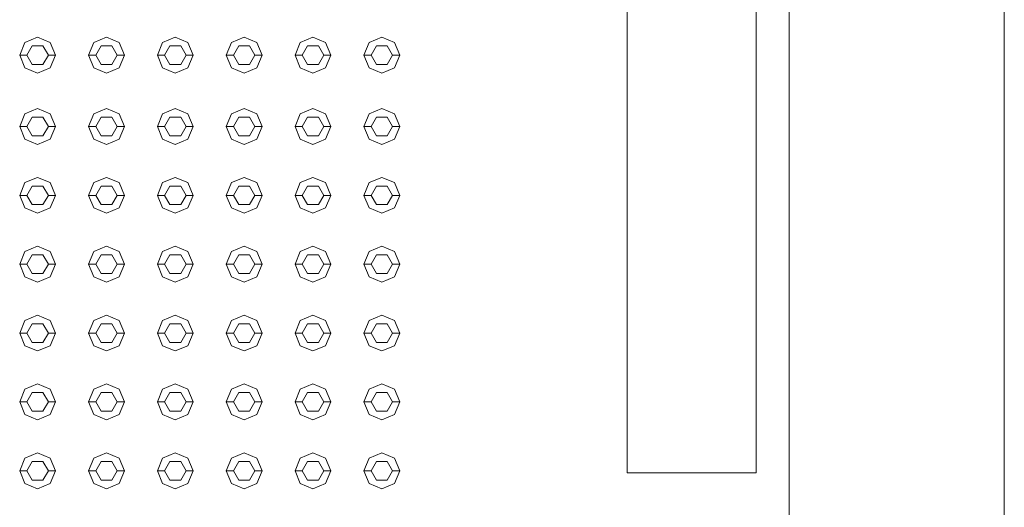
# Model space of a CAD drawing. Header units: millimetres. Extents: x 321 to 585, y -277 to 9.
# Tile 624 of 656: x 395.424 to 396.798, y -128.182 to -127.502. Entities that reach past the tile are written whole.
import ezdxf

# ---------------------------------------------------------------- set-up
doc = ezdxf.new("R2010")
doc.units = ezdxf.units.MM
doc.header["$MEASUREMENT"] = 0
doc.layers.add('IFC-Elemento construtivo genérico-Contorno', color=253, linetype='Continuous', lineweight=5)
doc.layers.add('IFC-Viga-Contorno', color=66, linetype='Continuous', lineweight=5)

msp = doc.modelspace()

# ---------------------------------------------------------------- linework, layer by layer
at = {"layer": 'IFC-Elemento construtivo genérico-Contorno', "lineweight": 5}
for p, q in [((396.2714, -128.1336), (396.2714, -126.3836)), ((396.4514, -128.1336), (396.4514, -127.4836)), ((395.4244, -127.5515), (395.4317, -127.5339)), ((395.4317, -127.5339), (395.4494, -127.5265)), ((395.4494, -127.5265), (395.4671, -127.5339)), ((395.4671, -127.5339), (395.4744, -127.5515)), ((395.5204, -127.5515), (395.5277, -127.5339)), ((395.5277, -127.5339), (395.5454, -127.5265)), ((395.5454, -127.5265), (395.5631, -127.5339)), ((395.5631, -127.5339), (395.5704, -127.5515)), ((395.6164, -127.5515), (395.6237, -127.5339)), ((395.6237, -127.5339), (395.6414, -127.5265)), ((395.6414, -127.5265), (395.6591, -127.5339)), ((395.6591, -127.5339), (395.6664, -127.5515)), ((395.7124, -127.5515), (395.7197, -127.5339)), ((395.7197, -127.5339), (395.7374, -127.5265)), ((395.7374, -127.5265), (395.7551, -127.5339)), ((395.7551, -127.5339), (395.7624, -127.5515)), ((395.8084, -127.5515), (395.8157, -127.5339)), ((395.8157, -127.5339), (395.8334, -127.5265)), ((395.8334, -127.5265), (395.8511, -127.5339)), ((395.8511, -127.5339), (395.8584, -127.5515)), ((395.9044, -127.5515), (395.9117, -127.5339)), ((395.9117, -127.5339), (395.9294, -127.5265)), ((395.9294, -127.5265), (395.9471, -127.5339)), ((395.9471, -127.5339), (395.9544, -127.5515)), ((395.4344, -127.5515), (395.4419, -127.5386)), ((395.4419, -127.5386), (395.4569, -127.5386)), ((395.4569, -127.5386), (395.4644, -127.5515)), ((395.5304, -127.5515), (395.5379, -127.5386)), ((395.5379, -127.5386), (395.5529, -127.5386)), ((395.5529, -127.5386), (395.5604, -127.5515)), ((395.6264, -127.5515), (395.6339, -127.5386)), ((395.6339, -127.5386), (395.6489, -127.5386)), ((395.6489, -127.5386), (395.6564, -127.5515)), ((395.7224, -127.5515), (395.7299, -127.5386)), ((395.7299, -127.5386), (395.7449, -127.5386)), ((395.7449, -127.5386), (395.7524, -127.5515)), ((395.8184, -127.5515), (395.8259, -127.5386)), ((395.8259, -127.5386), (395.8409, -127.5386)), ((395.8409, -127.5386), (395.8484, -127.5515)), ((395.9144, -127.5515), (395.9219, -127.5386)), ((395.9219, -127.5386), (395.9369, -127.5386)), ((395.9369, -127.5386), (395.9444, -127.5515)), ((395.4244, -127.5515), (395.4344, -127.5515)), ((395.4244, -127.5515), (395.4317, -127.5692)), ((395.4344, -127.5515), (395.4419, -127.5645)), ((395.4569, -127.5645), (395.4644, -127.5515)), ((395.4644, -127.5515), (395.4744, -127.5515)), ((395.4671, -127.5692), (395.4744, -127.5515)), ((395.5204, -127.5515), (395.5304, -127.5515)), ((395.5204, -127.5515), (395.5277, -127.5692)), ((395.5304, -127.5515), (395.5379, -127.5645)), ((395.5529, -127.5645), (395.5604, -127.5515)), ((395.5604, -127.5515), (395.5704, -127.5515)), ((395.5631, -127.5692), (395.5704, -127.5515)), ((395.6164, -127.5515), (395.6264, -127.5515)), ((395.6164, -127.5515), (395.6237, -127.5692)), ((395.6264, -127.5515), (395.6339, -127.5645)), ((395.6489, -127.5645), (395.6564, -127.5515)), ((395.6564, -127.5515), (395.6664, -127.5515)), ((395.6591, -127.5692), (395.6664, -127.5515)), ((395.7124, -127.5515), (395.7224, -127.5515)), ((395.7124, -127.5515), (395.7197, -127.5692)), ((395.7224, -127.5515), (395.7299, -127.5645)), ((395.7449, -127.5645), (395.7524, -127.5515)), ((395.7524, -127.5515), (395.7624, -127.5515)), ((395.7551, -127.5692), (395.7624, -127.5515)), ((395.8084, -127.5515), (395.8184, -127.5515)), ((395.8084, -127.5515), (395.8157, -127.5692)), ((395.8184, -127.5515), (395.8259, -127.5645)), ((395.8409, -127.5645), (395.8484, -127.5515)), ((395.8484, -127.5515), (395.8584, -127.5515)), ((395.8511, -127.5692), (395.8584, -127.5515)), ((395.9044, -127.5515), (395.9144, -127.5515)), ((395.9044, -127.5515), (395.9117, -127.5692)), ((395.9144, -127.5515), (395.9219, -127.5645)), ((395.9369, -127.5645), (395.9444, -127.5515)), ((395.9444, -127.5515), (395.9544, -127.5515)), ((395.9471, -127.5692), (395.9544, -127.5515)), ((395.4317, -127.5692), (395.4494, -127.5765)), ((395.4419, -127.5645), (395.4569, -127.5645)), ((395.4494, -127.5765), (395.4671, -127.5692)), ((395.5277, -127.5692), (395.5454, -127.5765)), ((395.5379, -127.5645), (395.5529, -127.5645)), ((395.5454, -127.5765), (395.5631, -127.5692)), ((395.6237, -127.5692), (395.6414, -127.5765)), ((395.6339, -127.5645), (395.6489, -127.5645)), ((395.6414, -127.5765), (395.6591, -127.5692)), ((395.7197, -127.5692), (395.7374, -127.5765)), ((395.7299, -127.5645), (395.7449, -127.5645)), ((395.7374, -127.5765), (395.7551, -127.5692)), ((395.8157, -127.5692), (395.8334, -127.5765)), ((395.8259, -127.5645), (395.8409, -127.5645)), ((395.8334, -127.5765), (395.8511, -127.5692)), ((395.9117, -127.5692), (395.9294, -127.5765)), ((395.9219, -127.5645), (395.9369, -127.5645)), ((395.9294, -127.5765), (395.9471, -127.5692)), ((395.4317, -127.6331), (395.4494, -127.6258)), ((395.4494, -127.6258), (395.4671, -127.6331)), ((395.5277, -127.6331), (395.5454, -127.6258)), ((395.5454, -127.6258), (395.5631, -127.6331)), ((395.6237, -127.6331), (395.6414, -127.6258)), ((395.6414, -127.6258), (395.6591, -127.6331)), ((395.7197, -127.6331), (395.7374, -127.6258)), ((395.7374, -127.6258), (395.7551, -127.6331)), ((395.8157, -127.6331), (395.8334, -127.6258)), ((395.8334, -127.6258), (395.8511, -127.6331)), ((395.9117, -127.6331), (395.9294, -127.6258)), ((395.9294, -127.6258), (395.9471, -127.6331)), ((395.4244, -127.6508), (395.4317, -127.6331)), ((395.4344, -127.6508), (395.4419, -127.6378)), ((395.4419, -127.6378), (395.4569, -127.6378)), ((395.4569, -127.6378), (395.4644, -127.6508)), ((395.4671, -127.6331), (395.4744, -127.6508)), ((395.5204, -127.6508), (395.5277, -127.6331)), ((395.5304, -127.6508), (395.5379, -127.6378)), ((395.5379, -127.6378), (395.5529, -127.6378)), ((395.5529, -127.6378), (395.5604, -127.6508)), ((395.5631, -127.6331), (395.5704, -127.6508)), ((395.6164, -127.6508), (395.6237, -127.6331)), ((395.6264, -127.6508), (395.6339, -127.6378)), ((395.6339, -127.6378), (395.6489, -127.6378)), ((395.6489, -127.6378), (395.6564, -127.6508)), ((395.6591, -127.6331), (395.6664, -127.6508)), ((395.7124, -127.6508), (395.7197, -127.6331)), ((395.7224, -127.6508), (395.7299, -127.6378)), ((395.7299, -127.6378), (395.7449, -127.6378)), ((395.7449, -127.6378), (395.7524, -127.6508)), ((395.7551, -127.6331), (395.7624, -127.6508)), ((395.8084, -127.6508), (395.8157, -127.6331)), ((395.8184, -127.6508), (395.8259, -127.6378)), ((395.8259, -127.6378), (395.8409, -127.6378)), ((395.8409, -127.6378), (395.8484, -127.6508)), ((395.8511, -127.6331), (395.8584, -127.6508)), ((395.9044, -127.6508), (395.9117, -127.6331)), ((395.9144, -127.6508), (395.9219, -127.6378)), ((395.9219, -127.6378), (395.9369, -127.6378)), ((395.9369, -127.6378), (395.9444, -127.6508)), ((395.9471, -127.6331), (395.9544, -127.6508)), ((395.4244, -127.6508), (395.4344, -127.6508)), ((395.4244, -127.6508), (395.4317, -127.6685)), ((395.4344, -127.6508), (395.4419, -127.6638)), ((395.4569, -127.6638), (395.4644, -127.6508)), ((395.4644, -127.6508), (395.4744, -127.6508)), ((395.4671, -127.6685), (395.4744, -127.6508)), ((395.5204, -127.6508), (395.5304, -127.6508)), ((395.5204, -127.6508), (395.5277, -127.6685)), ((395.5304, -127.6508), (395.5379, -127.6638)), ((395.5529, -127.6638), (395.5604, -127.6508)), ((395.5604, -127.6508), (395.5704, -127.6508)), ((395.5631, -127.6685), (395.5704, -127.6508)), ((395.6164, -127.6508), (395.6264, -127.6508)), ((395.6164, -127.6508), (395.6237, -127.6685)), ((395.6264, -127.6508), (395.6339, -127.6638)), ((395.6489, -127.6638), (395.6564, -127.6508)), ((395.6564, -127.6508), (395.6664, -127.6508)), ((395.6591, -127.6685), (395.6664, -127.6508)), ((395.7124, -127.6508), (395.7224, -127.6508)), ((395.7124, -127.6508), (395.7197, -127.6685)), ((395.7224, -127.6508), (395.7299, -127.6638)), ((395.7449, -127.6638), (395.7524, -127.6508)), ((395.7524, -127.6508), (395.7624, -127.6508)), ((395.7551, -127.6685), (395.7624, -127.6508)), ((395.8084, -127.6508), (395.8184, -127.6508)), ((395.8084, -127.6508), (395.8157, -127.6685)), ((395.8184, -127.6508), (395.8259, -127.6638)), ((395.8409, -127.6638), (395.8484, -127.6508)), ((395.8484, -127.6508), (395.8584, -127.6508)), ((395.8511, -127.6685), (395.8584, -127.6508)), ((395.9044, -127.6508), (395.9144, -127.6508)), ((395.9044, -127.6508), (395.9117, -127.6685)), ((395.9144, -127.6508), (395.9219, -127.6638)), ((395.9369, -127.6638), (395.9444, -127.6508)), ((395.9444, -127.6508), (395.9544, -127.6508)), ((395.9471, -127.6685), (395.9544, -127.6508)), ((395.4317, -127.6685), (395.4494, -127.6758)), ((395.4419, -127.6638), (395.4569, -127.6638)), ((395.4494, -127.6758), (395.4671, -127.6685)), ((395.5277, -127.6685), (395.5454, -127.6758)), ((395.5379, -127.6638), (395.5529, -127.6638)), ((395.5454, -127.6758), (395.5631, -127.6685)), ((395.6237, -127.6685), (395.6414, -127.6758)), ((395.6339, -127.6638), (395.6489, -127.6638)), ((395.6414, -127.6758), (395.6591, -127.6685)), ((395.7197, -127.6685), (395.7374, -127.6758)), ((395.7299, -127.6638), (395.7449, -127.6638)), ((395.7374, -127.6758), (395.7551, -127.6685)), ((395.8157, -127.6685), (395.8334, -127.6758)), ((395.8259, -127.6638), (395.8409, -127.6638)), ((395.8334, -127.6758), (395.8511, -127.6685)), ((395.9117, -127.6685), (395.9294, -127.6758)), ((395.9219, -127.6638), (395.9369, -127.6638)), ((395.9294, -127.6758), (395.9471, -127.6685)), ((395.4317, -127.7291), (395.4494, -127.7218)), ((395.4494, -127.7218), (395.4671, -127.7291)), ((395.5277, -127.7291), (395.5454, -127.7218)), ((395.5454, -127.7218), (395.5631, -127.7291)), ((395.6237, -127.7291), (395.6414, -127.7218)), ((395.6414, -127.7218), (395.6591, -127.7291)), ((395.7197, -127.7291), (395.7374, -127.7218)), ((395.7374, -127.7218), (395.7551, -127.7291)), ((395.8157, -127.7291), (395.8334, -127.7218)), ((395.8334, -127.7218), (395.8511, -127.7291)), ((395.9117, -127.7291), (395.9294, -127.7218)), ((395.9294, -127.7218), (395.9471, -127.7291)), ((395.4244, -127.7468), (395.4317, -127.7291)), ((395.4344, -127.7468), (395.4419, -127.7338)), ((395.4419, -127.7338), (395.4569, -127.7338)), ((395.4569, -127.7338), (395.4644, -127.7468)), ((395.4671, -127.7291), (395.4744, -127.7468)), ((395.5204, -127.7468), (395.5277, -127.7291)), ((395.5304, -127.7468), (395.5379, -127.7338)), ((395.5379, -127.7338), (395.5529, -127.7338)), ((395.5529, -127.7338), (395.5604, -127.7468)), ((395.5631, -127.7291), (395.5704, -127.7468)), ((395.6164, -127.7468), (395.6237, -127.7291)), ((395.6264, -127.7468), (395.6339, -127.7338)), ((395.6339, -127.7338), (395.6489, -127.7338)), ((395.6489, -127.7338), (395.6564, -127.7468)), ((395.6591, -127.7291), (395.6664, -127.7468)), ((395.7124, -127.7468), (395.7197, -127.7291)), ((395.7224, -127.7468), (395.7299, -127.7338)), ((395.7299, -127.7338), (395.7449, -127.7338)), ((395.7449, -127.7338), (395.7524, -127.7468)), ((395.7551, -127.7291), (395.7624, -127.7468)), ((395.8084, -127.7468), (395.8157, -127.7291)), ((395.8184, -127.7468), (395.8259, -127.7338)), ((395.8259, -127.7338), (395.8409, -127.7338)), ((395.8409, -127.7338), (395.8484, -127.7468)), ((395.8511, -127.7291), (395.8584, -127.7468)), ((395.9044, -127.7468), (395.9117, -127.7291)), ((395.9144, -127.7468), (395.9219, -127.7338)), ((395.9219, -127.7338), (395.9369, -127.7338)), ((395.9369, -127.7338), (395.9444, -127.7468)), ((395.9471, -127.7291), (395.9544, -127.7468)), ((395.4244, -127.7468), (395.4344, -127.7468)), ((395.4244, -127.7468), (395.4317, -127.7644)), ((395.4344, -127.7468), (395.4419, -127.7598)), ((395.4569, -127.7598), (395.4644, -127.7468)), ((395.4644, -127.7468), (395.4744, -127.7468)), ((395.4671, -127.7644), (395.4744, -127.7468)), ((395.5204, -127.7468), (395.5304, -127.7468)), ((395.5204, -127.7468), (395.5277, -127.7644)), ((395.5304, -127.7468), (395.5379, -127.7598)), ((395.5529, -127.7598), (395.5604, -127.7468)), ((395.5604, -127.7468), (395.5704, -127.7468)), ((395.5631, -127.7644), (395.5704, -127.7468)), ((395.6164, -127.7468), (395.6264, -127.7468)), ((395.6164, -127.7468), (395.6237, -127.7644)), ((395.6264, -127.7468), (395.6339, -127.7598)), ((395.6489, -127.7598), (395.6564, -127.7468)), ((395.6564, -127.7468), (395.6664, -127.7468)), ((395.6591, -127.7644), (395.6664, -127.7468)), ((395.7124, -127.7468), (395.7224, -127.7468)), ((395.7124, -127.7468), (395.7197, -127.7644)), ((395.7224, -127.7468), (395.7299, -127.7598)), ((395.7449, -127.7598), (395.7524, -127.7468)), ((395.7524, -127.7468), (395.7624, -127.7468)), ((395.7551, -127.7644), (395.7624, -127.7468)), ((395.8084, -127.7468), (395.8184, -127.7468)), ((395.8084, -127.7468), (395.8157, -127.7644)), ((395.8184, -127.7468), (395.8259, -127.7598)), ((395.8409, -127.7598), (395.8484, -127.7468)), ((395.8484, -127.7468), (395.8584, -127.7468)), ((395.8511, -127.7644), (395.8584, -127.7468)), ((395.9044, -127.7468), (395.9144, -127.7468)), ((395.9044, -127.7468), (395.9117, -127.7644)), ((395.9144, -127.7468), (395.9219, -127.7598)), ((395.9369, -127.7598), (395.9444, -127.7468)), ((395.9444, -127.7468), (395.9544, -127.7468)), ((395.9471, -127.7644), (395.9544, -127.7468)), ((395.4317, -127.7644), (395.4494, -127.7718)), ((395.4419, -127.7598), (395.4569, -127.7598)), ((395.4494, -127.7718), (395.4671, -127.7644)), ((395.5277, -127.7644), (395.5454, -127.7718)), ((395.5379, -127.7598), (395.5529, -127.7598)), ((395.5454, -127.7718), (395.5631, -127.7644)), ((395.6237, -127.7644), (395.6414, -127.7718)), ((395.6339, -127.7598), (395.6489, -127.7598)), ((395.6414, -127.7718), (395.6591, -127.7644)), ((395.7197, -127.7644), (395.7374, -127.7718)), ((395.7299, -127.7598), (395.7449, -127.7598)), ((395.7374, -127.7718), (395.7551, -127.7644)), ((395.8157, -127.7644), (395.8334, -127.7718)), ((395.8259, -127.7598), (395.8409, -127.7598)), ((395.8334, -127.7718), (395.8511, -127.7644)), ((395.9117, -127.7644), (395.9294, -127.7718)), ((395.9219, -127.7598), (395.9369, -127.7598)), ((395.9294, -127.7718), (395.9471, -127.7644)), ((395.4317, -127.8251), (395.4494, -127.8178)), ((395.4494, -127.8178), (395.4671, -127.8251)), ((395.5277, -127.8251), (395.5454, -127.8178)), ((395.5454, -127.8178), (395.5631, -127.8251)), ((395.6237, -127.8251), (395.6414, -127.8178)), ((395.6414, -127.8178), (395.6591, -127.8251)), ((395.7197, -127.8251), (395.7374, -127.8178)), ((395.7374, -127.8178), (395.7551, -127.8251)), ((395.8157, -127.8251), (395.8334, -127.8178)), ((395.8334, -127.8178), (395.8511, -127.8251)), ((395.9117, -127.8251), (395.9294, -127.8178)), ((395.9294, -127.8178), (395.9471, -127.8251)), ((395.4244, -127.8428), (395.4317, -127.8251)), ((395.4344, -127.8428), (395.4419, -127.8298)), ((395.4419, -127.8298), (395.4569, -127.8298)), ((395.4569, -127.8298), (395.4644, -127.8428)), ((395.4671, -127.8251), (395.4744, -127.8428)), ((395.5204, -127.8428), (395.5277, -127.8251)), ((395.5304, -127.8428), (395.5379, -127.8298)), ((395.5379, -127.8298), (395.5529, -127.8298)), ((395.5529, -127.8298), (395.5604, -127.8428)), ((395.5631, -127.8251), (395.5704, -127.8428)), ((395.6164, -127.8428), (395.6237, -127.8251)), ((395.6264, -127.8428), (395.6339, -127.8298)), ((395.6339, -127.8298), (395.6489, -127.8298)), ((395.6489, -127.8298), (395.6564, -127.8428)), ((395.6591, -127.8251), (395.6664, -127.8428)), ((395.7124, -127.8428), (395.7197, -127.8251)), ((395.7224, -127.8428), (395.7299, -127.8298)), ((395.7299, -127.8298), (395.7449, -127.8298)), ((395.7449, -127.8298), (395.7524, -127.8428)), ((395.7551, -127.8251), (395.7624, -127.8428)), ((395.8084, -127.8428), (395.8157, -127.8251)), ((395.8184, -127.8428), (395.8259, -127.8298)), ((395.8259, -127.8298), (395.8409, -127.8298)), ((395.8409, -127.8298), (395.8484, -127.8428)), ((395.8511, -127.8251), (395.8584, -127.8428)), ((395.9044, -127.8428), (395.9117, -127.8251)), ((395.9144, -127.8428), (395.9219, -127.8298)), ((395.9219, -127.8298), (395.9369, -127.8298)), ((395.9369, -127.8298), (395.9444, -127.8428)), ((395.9471, -127.8251), (395.9544, -127.8428)), ((395.4244, -127.8428), (395.4344, -127.8428)), ((395.4244, -127.8428), (395.4317, -127.8605)), ((395.4344, -127.8428), (395.4419, -127.8558)), ((395.4569, -127.8558), (395.4644, -127.8428)), ((395.4644, -127.8428), (395.4744, -127.8428)), ((395.4671, -127.8605), (395.4744, -127.8428)), ((395.5204, -127.8428), (395.5304, -127.8428)), ((395.5204, -127.8428), (395.5277, -127.8605)), ((395.5304, -127.8428), (395.5379, -127.8558)), ((395.5529, -127.8558), (395.5604, -127.8428)), ((395.5604, -127.8428), (395.5704, -127.8428)), ((395.5631, -127.8605), (395.5704, -127.8428)), ((395.6164, -127.8428), (395.6264, -127.8428)), ((395.6164, -127.8428), (395.6237, -127.8605)), ((395.6264, -127.8428), (395.6339, -127.8558)), ((395.6489, -127.8558), (395.6564, -127.8428)), ((395.6564, -127.8428), (395.6664, -127.8428)), ((395.6591, -127.8605), (395.6664, -127.8428)), ((395.7124, -127.8428), (395.7224, -127.8428)), ((395.7124, -127.8428), (395.7197, -127.8605)), ((395.7224, -127.8428), (395.7299, -127.8558)), ((395.7449, -127.8558), (395.7524, -127.8428)), ((395.7524, -127.8428), (395.7624, -127.8428)), ((395.7551, -127.8605), (395.7624, -127.8428)), ((395.8084, -127.8428), (395.8184, -127.8428)), ((395.8084, -127.8428), (395.8157, -127.8605)), ((395.8184, -127.8428), (395.8259, -127.8558)), ((395.8409, -127.8558), (395.8484, -127.8428)), ((395.8484, -127.8428), (395.8584, -127.8428)), ((395.8511, -127.8605), (395.8584, -127.8428)), ((395.9044, -127.8428), (395.9144, -127.8428)), ((395.9044, -127.8428), (395.9117, -127.8605)), ((395.9144, -127.8428), (395.9219, -127.8558)), ((395.9369, -127.8558), (395.9444, -127.8428)), ((395.9444, -127.8428), (395.9544, -127.8428)), ((395.9471, -127.8605), (395.9544, -127.8428)), ((395.4317, -127.8605), (395.4494, -127.8678)), ((395.4419, -127.8558), (395.4569, -127.8558)), ((395.4494, -127.8678), (395.4671, -127.8605)), ((395.5277, -127.8605), (395.5454, -127.8678)), ((395.5379, -127.8558), (395.5529, -127.8558)), ((395.5454, -127.8678), (395.5631, -127.8605)), ((395.6237, -127.8605), (395.6414, -127.8678)), ((395.6339, -127.8558), (395.6489, -127.8558)), ((395.6414, -127.8678), (395.6591, -127.8605)), ((395.7197, -127.8605), (395.7374, -127.8678)), ((395.7299, -127.8558), (395.7449, -127.8558)), ((395.7374, -127.8678), (395.7551, -127.8605)), ((395.8157, -127.8605), (395.8334, -127.8678)), ((395.8259, -127.8558), (395.8409, -127.8558)), ((395.8334, -127.8678), (395.8511, -127.8605)), ((395.9117, -127.8605), (395.9294, -127.8678)), ((395.9219, -127.8558), (395.9369, -127.8558)), ((395.9294, -127.8678), (395.9471, -127.8605)), ((395.4317, -127.9211), (395.4494, -127.9138)), ((395.4494, -127.9138), (395.4671, -127.9211)), ((395.5277, -127.9211), (395.5454, -127.9138)), ((395.5454, -127.9138), (395.5631, -127.9211)), ((395.6237, -127.9211), (395.6414, -127.9138)), ((395.6414, -127.9138), (395.6591, -127.9211)), ((395.7197, -127.9211), (395.7374, -127.9138)), ((395.7374, -127.9138), (395.7551, -127.9211)), ((395.8157, -127.9211), (395.8334, -127.9138)), ((395.8334, -127.9138), (395.8511, -127.9211)), ((395.9117, -127.9211), (395.9294, -127.9138)), ((395.9294, -127.9138), (395.9471, -127.9211)), ((395.4244, -127.9388), (395.4317, -127.9211)), ((395.4344, -127.9388), (395.4419, -127.9258)), ((395.4419, -127.9258), (395.4569, -127.9258)), ((395.4569, -127.9258), (395.4644, -127.9388)), ((395.4671, -127.9211), (395.4744, -127.9388)), ((395.5204, -127.9388), (395.5277, -127.9211)), ((395.5304, -127.9388), (395.5379, -127.9258)), ((395.5379, -127.9258), (395.5529, -127.9258)), ((395.5529, -127.9258), (395.5604, -127.9388)), ((395.5631, -127.9211), (395.5704, -127.9388)), ((395.6164, -127.9388), (395.6237, -127.9211)), ((395.6264, -127.9388), (395.6339, -127.9258)), ((395.6339, -127.9258), (395.6489, -127.9258)), ((395.6489, -127.9258), (395.6564, -127.9388)), ((395.6591, -127.9211), (395.6664, -127.9388)), ((395.7124, -127.9388), (395.7197, -127.9211)), ((395.7224, -127.9388), (395.7299, -127.9258)), ((395.7299, -127.9258), (395.7449, -127.9258)), ((395.7449, -127.9258), (395.7524, -127.9388)), ((395.7551, -127.9211), (395.7624, -127.9388)), ((395.8084, -127.9388), (395.8157, -127.9211)), ((395.8184, -127.9388), (395.8259, -127.9258)), ((395.8259, -127.9258), (395.8409, -127.9258)), ((395.8409, -127.9258), (395.8484, -127.9388)), ((395.8511, -127.9211), (395.8584, -127.9388)), ((395.9044, -127.9388), (395.9117, -127.9211)), ((395.9144, -127.9388), (395.9219, -127.9258)), ((395.9219, -127.9258), (395.9369, -127.9258)), ((395.9369, -127.9258), (395.9444, -127.9388)), ((395.9471, -127.9211), (395.9544, -127.9388)), ((395.4244, -127.9388), (395.4344, -127.9388)), ((395.4244, -127.9388), (395.4317, -127.9565)), ((395.4344, -127.9388), (395.4419, -127.9518)), ((395.4569, -127.9518), (395.4644, -127.9388)), ((395.4644, -127.9388), (395.4744, -127.9388)), ((395.4671, -127.9565), (395.4744, -127.9388)), ((395.5204, -127.9388), (395.5304, -127.9388)), ((395.5204, -127.9388), (395.5277, -127.9565)), ((395.5304, -127.9388), (395.5379, -127.9518)), ((395.5529, -127.9518), (395.5604, -127.9388)), ((395.5604, -127.9388), (395.5704, -127.9388)), ((395.5631, -127.9565), (395.5704, -127.9388)), ((395.6164, -127.9388), (395.6264, -127.9388)), ((395.6164, -127.9388), (395.6237, -127.9565)), ((395.6264, -127.9388), (395.6339, -127.9518)), ((395.6489, -127.9518), (395.6564, -127.9388)), ((395.6564, -127.9388), (395.6664, -127.9388)), ((395.6591, -127.9565), (395.6664, -127.9388)), ((395.7124, -127.9388), (395.7224, -127.9388)), ((395.7124, -127.9388), (395.7197, -127.9565)), ((395.7224, -127.9388), (395.7299, -127.9518)), ((395.7449, -127.9518), (395.7524, -127.9388)), ((395.7524, -127.9388), (395.7624, -127.9388)), ((395.7551, -127.9565), (395.7624, -127.9388)), ((395.8084, -127.9388), (395.8184, -127.9388)), ((395.8084, -127.9388), (395.8157, -127.9565)), ((395.8184, -127.9388), (395.8259, -127.9518)), ((395.8409, -127.9518), (395.8484, -127.9388)), ((395.8484, -127.9388), (395.8584, -127.9388)), ((395.8511, -127.9565), (395.8584, -127.9388)), ((395.9044, -127.9388), (395.9144, -127.9388)), ((395.9044, -127.9388), (395.9117, -127.9565)), ((395.9144, -127.9388), (395.9219, -127.9518)), ((395.9369, -127.9518), (395.9444, -127.9388)), ((395.9444, -127.9388), (395.9544, -127.9388)), ((395.9471, -127.9565), (395.9544, -127.9388)), ((395.4317, -127.9565), (395.4494, -127.9638)), ((395.4419, -127.9518), (395.4569, -127.9518)), ((395.4494, -127.9638), (395.4671, -127.9565)), ((395.5277, -127.9565), (395.5454, -127.9638)), ((395.5379, -127.9518), (395.5529, -127.9518)), ((395.5454, -127.9638), (395.5631, -127.9565)), ((395.6237, -127.9565), (395.6414, -127.9638)), ((395.6339, -127.9518), (395.6489, -127.9518)), ((395.6414, -127.9638), (395.6591, -127.9565)), ((395.7197, -127.9565), (395.7374, -127.9638)), ((395.7299, -127.9518), (395.7449, -127.9518)), ((395.7374, -127.9638), (395.7551, -127.9565)), ((395.8157, -127.9565), (395.8334, -127.9638)), ((395.8259, -127.9518), (395.8409, -127.9518)), ((395.8334, -127.9638), (395.8511, -127.9565)), ((395.9117, -127.9565), (395.9294, -127.9638)), ((395.9219, -127.9518), (395.9369, -127.9518)), ((395.9294, -127.9638), (395.9471, -127.9565)), ((395.4317, -128.0171), (395.4494, -128.0098)), ((395.4494, -128.0098), (395.4671, -128.0171)), ((395.5277, -128.0171), (395.5454, -128.0098)), ((395.5454, -128.0098), (395.5631, -128.0171)), ((395.6237, -128.0171), (395.6414, -128.0098)), ((395.6414, -128.0098), (395.6591, -128.0171)), ((395.7197, -128.0171), (395.7374, -128.0098)), ((395.7374, -128.0098), (395.7551, -128.0171)), ((395.8157, -128.0171), (395.8334, -128.0098)), ((395.8334, -128.0098), (395.8511, -128.0171)), ((395.9117, -128.0171), (395.9294, -128.0098)), ((395.9294, -128.0098), (395.9471, -128.0171)), ((395.4244, -128.0348), (395.4317, -128.0171)), ((395.4344, -128.0348), (395.4419, -128.0218)), ((395.4419, -128.0218), (395.4569, -128.0218)), ((395.4569, -128.0218), (395.4644, -128.0348)), ((395.4671, -128.0171), (395.4744, -128.0348)), ((395.5204, -128.0348), (395.5277, -128.0171)), ((395.5304, -128.0348), (395.5379, -128.0218)), ((395.5379, -128.0218), (395.5529, -128.0218)), ((395.5529, -128.0218), (395.5604, -128.0348)), ((395.5631, -128.0171), (395.5704, -128.0348)), ((395.6164, -128.0348), (395.6237, -128.0171)), ((395.6264, -128.0348), (395.6339, -128.0218)), ((395.6339, -128.0218), (395.6489, -128.0218)), ((395.6489, -128.0218), (395.6564, -128.0348)), ((395.6591, -128.0171), (395.6664, -128.0348)), ((395.7124, -128.0348), (395.7197, -128.0171)), ((395.7224, -128.0348), (395.7299, -128.0218)), ((395.7299, -128.0218), (395.7449, -128.0218)), ((395.7449, -128.0218), (395.7524, -128.0348)), ((395.7551, -128.0171), (395.7624, -128.0348)), ((395.8084, -128.0348), (395.8157, -128.0171)), ((395.8184, -128.0348), (395.8259, -128.0218)), ((395.8259, -128.0218), (395.8409, -128.0218)), ((395.8409, -128.0218), (395.8484, -128.0348)), ((395.8511, -128.0171), (395.8584, -128.0348)), ((395.9044, -128.0348), (395.9117, -128.0171)), ((395.9144, -128.0348), (395.9219, -128.0218)), ((395.9219, -128.0218), (395.9369, -128.0218)), ((395.9369, -128.0218), (395.9444, -128.0348)), ((395.9471, -128.0171), (395.9544, -128.0348)), ((395.4244, -128.0348), (395.4344, -128.0348)), ((395.4244, -128.0348), (395.4317, -128.0525)), ((395.4344, -128.0348), (395.4419, -128.0478)), ((395.4569, -128.0478), (395.4644, -128.0348)), ((395.4644, -128.0348), (395.4744, -128.0348)), ((395.4671, -128.0525), (395.4744, -128.0348)), ((395.5204, -128.0348), (395.5304, -128.0348)), ((395.5204, -128.0348), (395.5277, -128.0525)), ((395.5304, -128.0348), (395.5379, -128.0478)), ((395.5529, -128.0478), (395.5604, -128.0348)), ((395.5604, -128.0348), (395.5704, -128.0348)), ((395.5631, -128.0525), (395.5704, -128.0348)), ((395.6164, -128.0348), (395.6264, -128.0348)), ((395.6164, -128.0348), (395.6237, -128.0525)), ((395.6264, -128.0348), (395.6339, -128.0478)), ((395.6489, -128.0478), (395.6564, -128.0348)), ((395.6564, -128.0348), (395.6664, -128.0348)), ((395.6591, -128.0525), (395.6664, -128.0348)), ((395.7124, -128.0348), (395.7224, -128.0348)), ((395.7124, -128.0348), (395.7197, -128.0525)), ((395.7224, -128.0348), (395.7299, -128.0478)), ((395.7449, -128.0478), (395.7524, -128.0348)), ((395.7524, -128.0348), (395.7624, -128.0348)), ((395.7551, -128.0525), (395.7624, -128.0348)), ((395.8084, -128.0348), (395.8184, -128.0348)), ((395.8084, -128.0348), (395.8157, -128.0525)), ((395.8184, -128.0348), (395.8259, -128.0478)), ((395.8409, -128.0478), (395.8484, -128.0348)), ((395.8484, -128.0348), (395.8584, -128.0348)), ((395.8511, -128.0525), (395.8584, -128.0348)), ((395.9044, -128.0348), (395.9144, -128.0348)), ((395.9044, -128.0348), (395.9117, -128.0525)), ((395.9144, -128.0348), (395.9219, -128.0478)), ((395.9369, -128.0478), (395.9444, -128.0348)), ((395.9444, -128.0348), (395.9544, -128.0348)), ((395.9471, -128.0525), (395.9544, -128.0348)), ((395.4317, -128.0525), (395.4494, -128.0598)), ((395.4419, -128.0478), (395.4569, -128.0478)), ((395.4494, -128.0598), (395.4671, -128.0525)), ((395.5277, -128.0525), (395.5454, -128.0598)), ((395.5379, -128.0478), (395.5529, -128.0478)), ((395.5454, -128.0598), (395.5631, -128.0525)), ((395.6237, -128.0525), (395.6414, -128.0598)), ((395.6339, -128.0478), (395.6489, -128.0478)), ((395.6414, -128.0598), (395.6591, -128.0525)), ((395.7197, -128.0525), (395.7374, -128.0598)), ((395.7299, -128.0478), (395.7449, -128.0478)), ((395.7374, -128.0598), (395.7551, -128.0525)), ((395.8157, -128.0525), (395.8334, -128.0598)), ((395.8259, -128.0478), (395.8409, -128.0478)), ((395.8334, -128.0598), (395.8511, -128.0525)), ((395.9117, -128.0525), (395.9294, -128.0598)), ((395.9219, -128.0478), (395.9369, -128.0478)), ((395.9294, -128.0598), (395.9471, -128.0525)), ((395.4317, -128.1131), (395.4494, -128.1058)), ((395.4494, -128.1058), (395.4671, -128.1131)), ((395.5277, -128.1131), (395.5454, -128.1058)), ((395.5454, -128.1058), (395.5631, -128.1131)), ((395.6237, -128.1131), (395.6414, -128.1058)), ((395.6414, -128.1058), (395.6591, -128.1131)), ((395.7197, -128.1131), (395.7374, -128.1058)), ((395.7374, -128.1058), (395.7551, -128.1131)), ((395.8157, -128.1131), (395.8334, -128.1058)), ((395.8334, -128.1058), (395.8511, -128.1131)), ((395.9117, -128.1131), (395.9294, -128.1058)), ((395.9294, -128.1058), (395.9471, -128.1131)), ((395.4244, -128.1308), (395.4317, -128.1131)), ((395.4344, -128.1308), (395.4419, -128.1178)), ((395.4419, -128.1178), (395.4569, -128.1178)), ((395.4569, -128.1178), (395.4644, -128.1308)), ((395.4671, -128.1131), (395.4744, -128.1308)), ((395.5204, -128.1308), (395.5277, -128.1131)), ((395.5304, -128.1308), (395.5379, -128.1178)), ((395.5379, -128.1178), (395.5529, -128.1178)), ((395.5529, -128.1178), (395.5604, -128.1308)), ((395.5631, -128.1131), (395.5704, -128.1308)), ((395.6164, -128.1308), (395.6237, -128.1131)), ((395.6264, -128.1308), (395.6339, -128.1178)), ((395.6339, -128.1178), (395.6489, -128.1178)), ((395.6489, -128.1178), (395.6564, -128.1308)), ((395.6591, -128.1131), (395.6664, -128.1308)), ((395.7124, -128.1308), (395.7197, -128.1131)), ((395.7224, -128.1308), (395.7299, -128.1178)), ((395.7299, -128.1178), (395.7449, -128.1178)), ((395.7449, -128.1178), (395.7524, -128.1308)), ((395.7551, -128.1131), (395.7624, -128.1308)), ((395.8084, -128.1308), (395.8157, -128.1131)), ((395.8184, -128.1308), (395.8259, -128.1178)), ((395.8259, -128.1178), (395.8409, -128.1178)), ((395.8409, -128.1178), (395.8484, -128.1308)), ((395.8511, -128.1131), (395.8584, -128.1308)), ((395.9044, -128.1308), (395.9117, -128.1131)), ((395.9144, -128.1308), (395.9219, -128.1178)), ((395.9219, -128.1178), (395.9369, -128.1178)), ((395.9369, -128.1178), (395.9444, -128.1308)), ((395.9471, -128.1131), (395.9544, -128.1308)), ((395.4244, -128.1308), (395.4344, -128.1308)), ((395.4244, -128.1308), (395.4317, -128.1485)), ((395.4344, -128.1308), (395.4419, -128.1438)), ((395.4569, -128.1438), (395.4644, -128.1308)), ((395.4644, -128.1308), (395.4744, -128.1308)), ((395.4671, -128.1485), (395.4744, -128.1308)), ((395.5204, -128.1308), (395.5304, -128.1308)), ((395.5204, -128.1308), (395.5277, -128.1485)), ((395.5304, -128.1308), (395.5379, -128.1438)), ((395.5529, -128.1438), (395.5604, -128.1308)), ((395.5604, -128.1308), (395.5704, -128.1308)), ((395.5631, -128.1485), (395.5704, -128.1308)), ((395.6164, -128.1308), (395.6264, -128.1308)), ((395.6164, -128.1308), (395.6237, -128.1485)), ((395.6264, -128.1308), (395.6339, -128.1438)), ((395.6489, -128.1438), (395.6564, -128.1308)), ((395.6564, -128.1308), (395.6664, -128.1308)), ((395.6591, -128.1485), (395.6664, -128.1308)), ((395.7124, -128.1308), (395.7224, -128.1308)), ((395.7124, -128.1308), (395.7197, -128.1485)), ((395.7224, -128.1308), (395.7299, -128.1438)), ((395.7449, -128.1438), (395.7524, -128.1308)), ((395.7524, -128.1308), (395.7624, -128.1308)), ((395.7551, -128.1485), (395.7624, -128.1308)), ((395.8084, -128.1308), (395.8184, -128.1308)), ((395.8084, -128.1308), (395.8157, -128.1485)), ((395.8184, -128.1308), (395.8259, -128.1438)), ((395.8409, -128.1438), (395.8484, -128.1308)), ((395.8484, -128.1308), (395.8584, -128.1308)), ((395.8511, -128.1485), (395.8584, -128.1308)), ((395.9044, -128.1308), (395.9144, -128.1308)), ((395.9044, -128.1308), (395.9117, -128.1485)), ((395.9144, -128.1308), (395.9219, -128.1438)), ((395.9369, -128.1438), (395.9444, -128.1308)), ((395.9444, -128.1308), (395.9544, -128.1308)), ((395.9471, -128.1485), (395.9544, -128.1308)), ((396.2714, -128.1336), (396.4514, -128.1336)), ((395.4317, -128.1485), (395.4494, -128.1558)), ((395.4419, -128.1438), (395.4569, -128.1438)), ((395.4494, -128.1558), (395.4671, -128.1485)), ((395.5277, -128.1485), (395.5454, -128.1558)), ((395.5379, -128.1438), (395.5529, -128.1438)), ((395.5454, -128.1558), (395.5631, -128.1485)), ((395.6237, -128.1485), (395.6414, -128.1558)), ((395.6339, -128.1438), (395.6489, -128.1438)), ((395.6414, -128.1558), (395.6591, -128.1485)), ((395.7197, -128.1485), (395.7374, -128.1558)), ((395.7299, -128.1438), (395.7449, -128.1438)), ((395.7374, -128.1558), (395.7551, -128.1485)), ((395.8157, -128.1485), (395.8334, -128.1558)), ((395.8259, -128.1438), (395.8409, -128.1438)), ((395.8334, -128.1558), (395.8511, -128.1485)), ((395.9117, -128.1485), (395.9294, -128.1558)), ((395.9219, -128.1438), (395.9369, -128.1438)), ((395.9294, -128.1558), (395.9471, -128.1485))]:
    msp.add_line(p, q, dxfattribs=at)
at = {"layer": 'IFC-Viga-Contorno', "color": 7, "lineweight": 5}
for p, q in [((396.7975, -128.4338), (396.7975, -124.1838)), ((396.4975, -128.3633), (396.4975, -127.4836))]:
    msp.add_line(p, q, dxfattribs=at)

doc.saveas('drawing.dxf')
